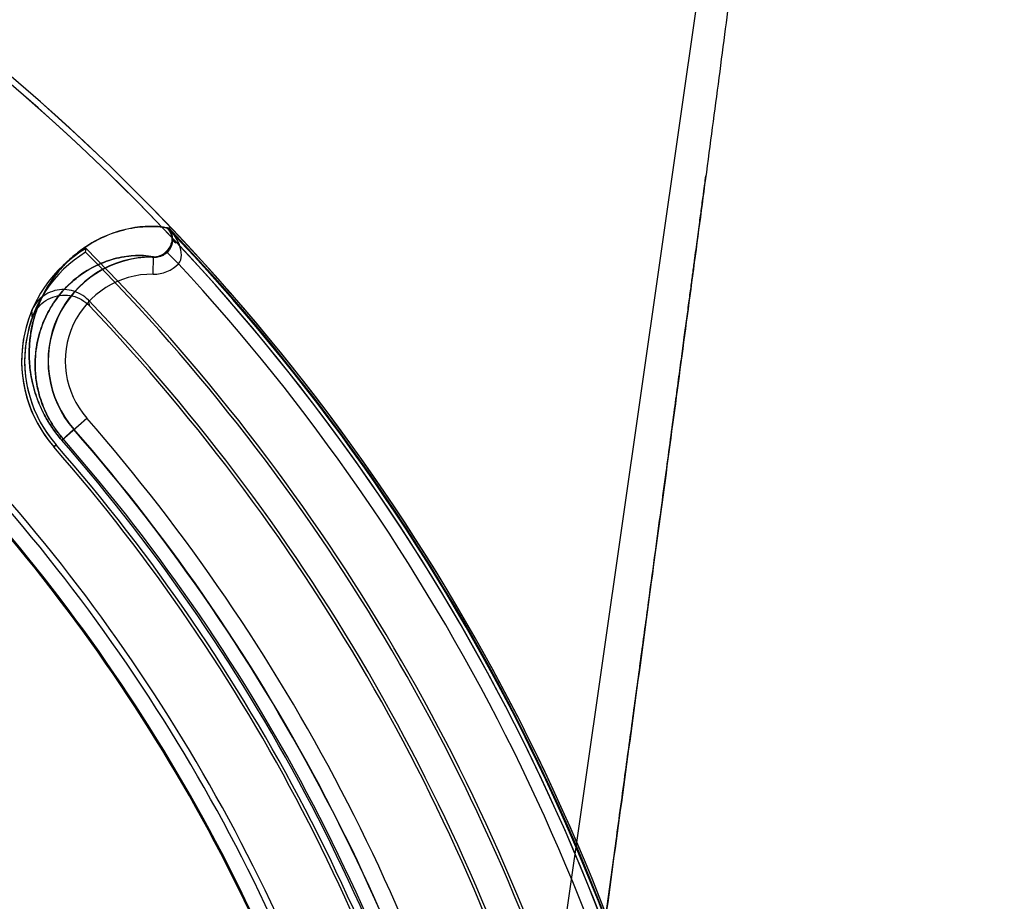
# Model space of a CAD drawing. Header units: millimetres. Extents: x 0 to 297, y 0 to 210.
# Tile 438 of 446: x 243.138 to 243.394, y 161.424 to 161.653. Entities that reach past the tile are written whole.
import ezdxf

# ---------------------------------------------------------------- set-up
doc = ezdxf.new("R2010")
doc.units = ezdxf.units.MM
doc.header["$LTSCALE"] = 16.335
doc.layers.get('0').update_dxf_attribs({"linetype": 'CONTINUOUS'})
for name, color, linetype in [('AXES_REF', 7, 'CONTINUOUS'), ('INTFCLR_1', 7, 'CONTINUOUS'), ('INTFCLR_144815', 7, 'CONTINUOUS'), ('INTFCLR_72935', 7, 'CONTINUOUS')]:
    doc.layers.add(name, color=color, linetype=linetype)

msp = doc.modelspace()

# ---------------------------------------------------------------- linework, layer by layer
at = {"color": 7, "linetype": 'Continuous'}
for radius in [8.7262453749, 8.7255, 8.6696226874]:
    msp.add_circle((241.415033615, 154.4105885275), radius, dxfattribs=at)
msp.add_arc((241.415033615, 154.4105885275), 8.64, 278.2771290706, 261.7228709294, dxfattribs=at)
at = {"layer": 'AXES_REF', "color": 9, "linetype": 'Continuous'}
msp.add_arc((241.415033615, 154.4105885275), 7.9600610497, 94.4118118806, 85.5881881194, dxfattribs=at)
at = {"layer": 'INTFCLR_1', "color": 9, "linetype": 'Continuous'}
for p, q in [((243.1767908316, 161.5987574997), (243.1771118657, 161.5987575)), ((243.1779843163, 161.5962152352), (243.1779896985, 161.5961789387)), ((243.1730647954, 161.5867324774), (243.1731202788, 161.5912314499)), ((243.1764451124, 161.5926047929), (243.1796620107, 161.5894652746)), ((243.1492592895, 161.5435849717), (243.1557894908, 161.5492947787)), ((243.1472315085, 161.5418119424), (243.1478242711, 161.5423302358))]:
    msp.add_line(p, q, dxfattribs=at)
at = {"layer": 'INTFCLR_1', "color": 6, "linetype": 'Continuous'}
msp.add_line((243.155494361, 161.5924489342), (243.1556190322, 161.5934412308), dxfattribs=at)
for centre, radius, start, end in [((242.7832852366, 161.2235885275), 0.5443949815, 16.9630954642, 50.66033312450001), ((242.7832852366, 161.2235885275), 0.5428080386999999, 16.9630954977, 50.6004938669), ((243.172786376, 161.5641563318), 0.0339458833, 120.3796132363, 221.1654492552), ((242.7832852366, 161.2235885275), 0.5248080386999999, 16.9630953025, 44.8084638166), ((243.172786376, 161.5641563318), 0.0331584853, 121.43264916, 221.1654492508), ((242.7832852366, 161.2235885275), 0.5240206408, 16.9630954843, 44.741095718), ((242.7832852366, 161.2235885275), 0.5394259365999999, 10.8985890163, 42.7086480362), ((242.7832852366, 161.2235885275), 0.4842364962, 13.9313763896, 41.16544924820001), ((242.7832852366, 161.2235885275), 0.4834490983, 13.9313766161, 41.16544924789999), ((242.7832852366, 161.2235885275), 0.4654490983, 13.9313761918, 41.1654492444), ((242.7832852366, 161.2235885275), 0.4638621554, 13.9313763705, 41.1654492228)]:
    msp.add_arc(centre, radius, start, end, dxfattribs=at)
at = {"layer": 'INTFCLR_1', "color": 9, "linetype": 'Continuous'}
for centre, radius, start, end in [((243.173522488, 161.5956624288), 0.0045012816, 7.0834723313, 43.44025121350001), ((242.7832852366, 161.2235885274), 0.5439220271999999, 4.2349584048, 43.61014177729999), ((243.172786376, 161.5641563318), 0.0270771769, 89.29343788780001, 221.165449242), ((243.1731824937, 161.595779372), 0.0090474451, 269.2546319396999, 315.7407849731), ((243.172786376, 161.5641563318), 0.0225778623, 89.29343784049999, 221.1654491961), ((242.7832852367, 161.2235885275), 0.4948171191, 13.9313763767, 41.1654492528), ((242.7832852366, 161.2235885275), 0.4903178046, 13.931376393, 41.1654492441), ((242.7832852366, 161.2235885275), 0.4861427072, 13.9313770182, 41.165449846), ((242.7832852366, 161.2235885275), 0.4866235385, 13.9313763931, 41.1654492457), ((242.7832852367, 161.2235885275), 0.459427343, 13.9313770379, 41.16544983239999), ((242.7832852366, 161.2235885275), 0.4597294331, 13.9313763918, 41.1654492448)]:
    msp.add_arc(centre, radius, start, end, dxfattribs=at)
for points, knots in [([(243.1767908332, 161.5987575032), (243.1763268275, 161.5988595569), (243.1751936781, 161.5990426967), (243.1732519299, 161.5991889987), (243.1708690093, 161.5991589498), (243.1670675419, 161.5987617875), (243.1617069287, 161.5973589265), (243.1563276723, 161.5945930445), (243.1520260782, 161.5912924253), (243.149372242, 161.5886224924), (243.1473598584, 161.5861116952), (243.1458917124, 161.5839634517), (243.1445267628, 161.5815769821), (243.1432958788, 161.5789293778), (243.1422387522, 161.575993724), (243.1414060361, 161.5727335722), (243.140968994, 161.5697781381), (243.1408046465, 161.5672160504), (243.1407921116, 161.5643311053), (243.1410824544, 161.5612527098), (243.1417363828, 161.5580108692), (243.1423569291, 161.5558281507), (243.1429996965, 161.5540056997), (243.1437920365, 161.5520415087), (243.144767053, 161.5500472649), (243.1459320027, 161.5480551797), (243.1472817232, 161.5460028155), (243.1484332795, 161.5445296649), (243.1492592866, 161.5435849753)], [0, 0, 0, 0, 0.0179065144, 0.0431941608, 0.0733070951, 0.1075990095, 0.1870720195, 0.2806075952, 0.3333631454, 0.3909696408, 0.4219718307, 0.4545503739, 0.4889358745, 0.5254770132, 0.5644582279, 0.6063689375, 0.6520975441, 0.6768242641, 0.7030842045, 0.7607811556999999, 0.7929423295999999, 0.8276426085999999, 0.8462017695, 0.8657584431, 0.9074484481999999, 0.9297127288, 0.9527031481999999, 1, 1, 1, 1]), ([(243.1798947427, 161.5943469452), (243.1794370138, 161.5955603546), (243.1785317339, 161.597090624), (243.1774129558, 161.598427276), (243.1771118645, 161.5987575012)], [0, 0, 0, 0, 0.7437236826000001, 1, 1, 1, 1]), ([(243.1771118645, 161.5987575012), (243.1775248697, 161.5982400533), (243.1779020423, 161.597362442), (243.1779852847, 161.5964603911), (243.1779894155, 161.5962175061)], [0, 0, 0, 0, 0.7315746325, 1, 1, 1, 1]), ([(243.1779924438, 161.5961801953), (243.1779842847, 161.5958935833), (243.17784342, 161.594583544), (243.177163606, 161.5933399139), (243.1764451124, 161.5926047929)], [0, 0, 0, 0, 0.2181012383, 1, 1, 1, 1]), ([(243.179662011, 161.5894652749), (243.1801775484, 161.5900553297), (243.1806173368, 161.5918518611), (243.1802041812, 161.5935022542), (243.1798947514, 161.5943469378)], [0, 0, 0, 0, 0.4655310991, 1, 1, 1, 1]), ([(243.1731203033, 161.591231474), (243.172268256, 161.5914187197), (243.1707146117, 161.5915953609), (243.1683795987, 161.5916080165), (243.165120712, 161.5913160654), (243.160511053, 161.5901710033), (243.1558707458, 161.5878453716), (243.152148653, 161.5850432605), (243.149846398, 161.5827651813), (243.1480972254, 161.5806168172), (243.1468188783, 161.5787750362), (243.1456283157, 161.5767257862), (243.1445523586, 161.5744490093), (243.1436255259, 161.5719211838), (243.1428918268, 161.5691104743), (243.1424911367, 161.5664855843), (243.142382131, 161.5647979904), (243.1423620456, 161.5641563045)], [0, 0, 0, 0, 0.0566273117, 0.100948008, 0.1514589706, 0.268688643, 0.4069476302, 0.4850504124, 0.5704227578, 0.6164029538, 0.6647454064, 0.7157944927, 0.7700703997, 0.8279984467, 0.8903090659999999, 0.9583269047, 1, 1, 1, 1]), ([(243.1731202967, 161.5912314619), (243.1734283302, 161.5912271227), (243.1746473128, 161.5913235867), (243.1758082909, 161.5919545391), (243.1764451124, 161.5926047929)], [0, 0, 0, 0, 0.2528818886, 1, 1, 1, 1]), ([(243.1423620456, 161.5641563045), (243.1423455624, 161.5636297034), (243.1423371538, 161.5617789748), (243.1425724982, 161.5591921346), (243.1431299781, 161.5563876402), (243.1437838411, 161.5540666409), (243.1447104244, 161.5516042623), (243.1457380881, 161.5494947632), (243.1467441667, 161.5477702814), (243.1479106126, 161.5459937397), (243.148906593, 161.5447188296), (243.1496212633, 161.543901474)], [0, 0, 0, 0, 0.0717786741, 0.2520560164, 0.3525752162, 0.461049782, 0.5801914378, 0.7105551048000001, 0.7801809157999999, 0.8520804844, 1, 1, 1, 1])]:
    msp.add_open_spline(points, degree=3, knots=knots, dxfattribs=at)
msp.add_open_spline([(243.1779951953, 161.5961814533), (243.1781155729, 161.5956571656), (243.1784312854, 161.5950634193), (243.1789323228, 161.5948676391)], degree=3, dxfattribs=at)
at = {"layer": 'INTFCLR_144815', "color": 9, "linetype": 'Continuous'}
msp.add_line((243.3513326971, 161.9152143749), (243.1881224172, 160.7740740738), dxfattribs=at)
at = {"layer": 'INTFCLR_144815', "color": 7, "linetype": 'Continuous'}
for points, knots in [([(243.3513326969, 161.9152143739), (243.3516979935, 161.9152215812), (243.3518975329, 161.9141590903), (243.3520316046, 161.9131961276), (243.3520959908, 161.9120472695), (243.3521277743, 161.9107674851), (243.3521256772, 161.9093626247), (243.3520935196, 161.9077661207), (243.3520379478, 161.9061213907), (243.3519710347, 161.9046226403), (243.3519014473, 161.9032722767), (243.3518319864, 161.9020406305), (243.351745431, 161.9006263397), (243.351646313, 161.8991231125), (243.3515359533, 161.8975485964), (243.3514138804, 161.8958929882), (243.351269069, 161.8940196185), (243.3510969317, 161.89189107), (243.3509024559, 161.889585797), (243.3506830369, 161.887079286), (243.3504353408, 161.8843432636), (243.3501573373, 161.8813690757), (243.3498449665, 161.8781210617), (243.3494898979, 161.8745245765), (243.3490873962, 161.8705505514), (243.3486390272, 161.86622612), (243.348137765, 161.8614927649), (243.3475555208, 161.8561053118), (243.3469101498, 161.8502516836), (243.3461916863, 161.8438499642), (243.3453860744, 161.8367875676), (243.3444482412, 161.8286979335), (243.343389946, 161.8197102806), (243.3421846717, 161.8096199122), (243.3408188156, 161.7983411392), (243.339238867, 161.7854656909), (243.3374436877, 161.7710172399), (243.335393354, 161.7547070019), (243.3330668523, 161.7364005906), (243.3304943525, 161.7163628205), (243.3276781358, 161.6946250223), (243.3246668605, 161.6715699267), (243.3214370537, 161.6470216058), (243.3180372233, 161.6213492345), (243.3144762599, 161.5946169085), (243.3107762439, 161.5669849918), (243.3069096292, 161.538243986), (243.3028510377, 161.5082054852), (243.2986281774, 161.4770757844), (243.2942976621, 161.4452692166), (243.2898766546, 161.4129057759), (243.2853271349, 161.3797039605), (243.2805814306, 161.3451712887), (243.2773455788, 161.3216911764), (243.2756862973, 161.3096670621)], [0, 0, 0, 0, 0.0017950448, 0.0035513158, 0.0054803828, 0.007243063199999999, 0.0098972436, 0.012360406, 0.0150941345, 0.0179803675, 0.0197314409, 0.0217371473, 0.0240410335, 0.0266927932, 0.0291384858, 0.0317955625, 0.0348488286, 0.0383697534, 0.04228720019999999, 0.0462147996, 0.0507312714, 0.0557841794, 0.06089060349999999, 0.0667623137, 0.0735395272, 0.0805147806, 0.08812203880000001, 0.0969244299, 0.1071373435, 0.1170550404, 0.1285733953, 0.1420597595, 0.1570654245, 0.1730346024, 0.1919859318, 0.2128826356, 0.236765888, 0.2635166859, 0.2936451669, 0.3274283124, 0.3627698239, 0.4013350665, 0.4416596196, 0.4844146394, 0.5285641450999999, 0.5741551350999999, 0.6213813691, 0.6710402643, 0.7230746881, 0.7757217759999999, 0.8287470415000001, 0.8835523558, 0.9403659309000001, 1, 1, 1, 1]), ([(243.2756862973, 161.3096670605), (243.2771981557, 161.3206191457), (243.2800327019, 161.3411873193), (243.2840236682, 161.3702054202), (243.2875313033, 161.3957694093), (243.2906323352, 161.4184185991), (243.2933938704, 161.4386295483), (243.2958573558, 161.4566938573), (243.2980836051, 161.4730473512), (243.3001213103, 161.4880422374), (243.3019812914, 161.5017539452), (243.3036534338, 161.5141020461), (243.305132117, 161.5250387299), (243.3064504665, 161.5348034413), (243.307627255, 161.5435315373), (243.3086739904, 161.5513058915), (243.3096072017, 161.5582454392), (243.3104447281, 161.5644802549), (243.3111911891, 161.5700426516), (243.3118696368, 161.5751026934), (243.3124752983, 161.5796234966), (243.3130171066, 161.5836706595), (243.3135079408, 161.587339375), (243.3139533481, 161.5906705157), (243.3143597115, 161.5937113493), (243.3147260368, 161.5964538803), (243.3150613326, 161.5989652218), (243.3153685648, 161.6012673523), (243.3156491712, 161.6033707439), (243.3159156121, 161.6053686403), (243.3161646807, 161.6072369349), (243.3163738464, 161.6088064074), (243.3165912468, 161.6104380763), (243.3167403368, 161.6115573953), (243.316838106, 161.612291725)], [0, 0, 0, 0, 0.1086009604, 0.2039477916, 0.2877238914, 0.3620651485, 0.4285031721, 0.4880977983, 0.5411506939, 0.5906228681, 0.6367442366, 0.6770723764, 0.71302358, 0.7451511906, 0.7738599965, 0.7995341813, 0.8222066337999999, 0.8426397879, 0.8613279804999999, 0.8773350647, 0.8927886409, 0.9061319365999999, 0.9174444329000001, 0.9291470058, 0.9391444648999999, 0.9475796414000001, 0.9563257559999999, 0.9640319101, 0.9703936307, 0.9771701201, 0.9838307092, 0.9889079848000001, 0.9927231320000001, 1, 1, 1, 1])]:
    msp.add_open_spline(points, degree=3, knots=knots, dxfattribs=at)
at = {"layer": 'INTFCLR_72935', "color": 6, "linetype": 'Continuous'}
for p, q in [((243.1767907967, 161.5987574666), (243.1768396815, 161.5987574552)), ((243.172786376, 161.5911563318), (243.1734385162, 161.5911563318))]:
    msp.add_line(p, q, dxfattribs=at)
at = {"layer": 'INTFCLR_72935', "color": 9, "linetype": 'Continuous'}
for p, q in [((243.1734385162, 161.5911563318), (243.1735531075, 161.5911563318)), ((243.1492592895, 161.5435849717), (243.1524604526, 161.5463839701)), ((243.1478242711, 161.5423302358), (243.1472315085, 161.5418119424))]:
    msp.add_line(p, q, dxfattribs=at)
at = {"layer": 'INTFCLR_72935', "color": 6, "linetype": 'Continuous'}
for centre, radius, start, end in [((242.7832852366, 161.2235885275), 0.5443949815, 16.876440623, 50.6603330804), ((242.7832852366, 161.2235885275), 0.5428080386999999, 16.8240833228, 50.6004938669), ((242.7832852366, 161.2235885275), 0.5437250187, 9.9390037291, 43.6299210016), ((243.172786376, 161.5641563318), 0.027, 89.99999995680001, 221.1654493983), ((242.7832852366, 161.2235885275), 0.5158080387, 15.8953234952, 43.69894359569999), ((242.7832852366, 161.2235885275), 0.5150206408, 15.8671093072, 43.5585188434), ((243.172786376, 161.5641563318), 0.0339458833, 157.4146280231, 221.1654492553), ((243.172786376, 161.5641563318), 0.0331584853, 160.3078697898, 221.1654491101), ((242.7832852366, 161.2235885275), 0.4903949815, 13.931376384, 41.1654492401), ((242.7832852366, 161.2235885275), 0.4842364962, 13.9313763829, 41.16544925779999), ((242.7832852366, 161.2235885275), 0.4834490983, 13.9313766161, 41.16544924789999), ((242.7832852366, 161.2235885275), 0.4654490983, 13.9313761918, 41.1654492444), ((242.7832852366, 161.2235885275), 0.4638621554, 13.9313763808, 41.1654492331)]:
    msp.add_arc(centre, radius, start, end, dxfattribs=at)
at = {"layer": 'INTFCLR_72935', "color": 9, "linetype": 'Continuous'}
for centre, radius, start, end in [((243.2174922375, 161.5918679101), 0.0624372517, 191.00931727, 192.3753013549), ((243.2164629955, 161.581217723), 0.0751269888, 183.0704939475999, 184.4951920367), ((242.7832852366, 161.2235885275), 0.4861427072, 13.9313770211, 41.16544983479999), ((242.7832852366, 161.2235885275), 0.4866235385, 13.9313763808, 41.1654492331), ((242.7832852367, 161.2235885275), 0.459427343, 13.9313770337, 41.16544984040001), ((242.7832852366, 161.2235885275), 0.4597294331, 13.9313763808, 41.1654492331)]:
    msp.add_arc(centre, radius, start, end, dxfattribs=at)
for points, knots in [([(243.1492592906, 161.5435849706), (243.1484256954, 161.5445383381), (243.1472637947, 161.5460262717), (243.1459058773, 161.548096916), (243.1447379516, 161.550101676), (243.1437628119, 161.5521059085), (243.1429712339, 161.5540809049), (243.1423297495, 161.5559141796), (243.1417124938, 161.5581084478), (243.1410676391, 161.5613577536), (243.1407276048, 161.5650878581), (243.1408546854, 161.5685962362), (243.141171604, 161.5711486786), (243.1415847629, 161.5734492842), (243.1422733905, 161.5761052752), (243.143644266, 161.5798722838), (243.1457556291, 161.5839458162), (243.1483379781, 161.587430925), (243.1505244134, 161.5897820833), (243.1526732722, 161.5917913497), (243.1563690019, 161.594619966), (243.1617577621, 161.5973784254), (243.1671157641, 161.5987704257), (243.1709039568, 161.5991606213), (243.1732729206, 161.599187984), (243.1752027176, 161.5990413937), (243.1763290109, 161.5988590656), (243.1767908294, 161.5987575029)], [0, 0, 0, 0, 0.0477350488, 0.0709666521, 0.0933033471, 0.1351553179, 0.1548227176, 0.1734822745, 0.2083454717, 0.2406351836, 0.2982509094, 0.34906427, 0.3726394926, 0.3951558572, 0.4371338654, 0.4758712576, 0.5460841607, 0.609208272, 0.6387165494, 0.6670178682, 0.7200132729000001, 0.8136948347, 0.8930024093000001, 0.927134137, 0.9570615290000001, 0.9821765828, 1, 1, 1, 1]), ([(243.1735351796, 161.5911563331), (243.1740356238, 161.5911563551), (243.1750488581, 161.5913282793), (243.1763980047, 161.5920788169), (243.1774999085, 161.5933241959), (243.1780849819, 161.5949522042), (243.1780002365, 161.5969410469), (243.1773305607, 161.5981877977), (243.1767907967, 161.5987574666)], [0, 0, 0, 0, 0.1442827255, 0.2897875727, 0.4369559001, 0.6147173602, 0.7737427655, 1, 1, 1, 1]), ([(243.1496212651, 161.543901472), (243.1489000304, 161.5447263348), (243.1478951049, 161.5460140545), (243.1467216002, 161.5478063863), (243.1457129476, 161.549541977), (243.1443363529, 161.5523809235), (243.1432778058, 161.5556105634), (243.1425600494, 161.5592827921), (243.142276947, 161.5625081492), (243.14239918, 161.5655394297), (243.1426830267, 161.5677431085), (243.1430494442, 161.569727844), (243.143655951, 161.5720172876), (243.1448574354, 161.5752600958), (243.1467004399, 161.5787599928), (243.1489478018, 161.5817463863), (243.1508466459, 161.5837552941), (243.1527095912, 161.5854675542), (243.1559064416, 161.5878681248), (243.1605548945, 161.5901873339), (243.1651619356, 161.5913226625), (243.1684097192, 161.5916092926), (243.1708382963, 161.5915918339), (243.1724934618, 161.5913960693), (243.1734385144, 161.5911563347)], [0, 0, 0, 0, 0.04795055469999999, 0.07128630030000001, 0.0937221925, 0.1357564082, 0.2091724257, 0.2415870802, 0.2994084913, 0.3503818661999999, 0.3740235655, 0.3965982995, 0.4386705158, 0.4774766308, 0.5477632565, 0.6108913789, 0.6403792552, 0.6686464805, 0.7215367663, 0.81488531, 0.89374749, 0.9276389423, 0.957332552, 1, 1, 1, 1])]:
    msp.add_open_spline(points, degree=3, knots=knots, dxfattribs=at)
at = {"layer": 'INTFCLR_72935', "color": 6, "linetype": 'Continuous'}
for points, knots in [([(243.1768397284, 161.5987574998), (243.1771954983, 161.5983843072), (243.1777789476, 161.5975118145), (243.1781565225, 161.5959984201), (243.1780083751, 161.5944493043), (243.17734285, 161.5930302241), (243.1759572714, 161.5916250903), (243.1744825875, 161.5911563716), (243.1735712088, 161.5911563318)], [0, 0, 0, 0, 0.148471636, 0.2952440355, 0.4408513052, 0.5880172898, 0.7375611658, 1, 1, 1, 1]), ([(243.1562040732, 161.5799443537), (243.1556146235, 161.5805612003), (243.1542575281, 161.581631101), (243.151868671, 161.5825955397), (243.1493165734, 161.5828498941), (243.1468035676, 161.5823784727), (243.1445201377, 161.5812186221), (243.1426469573, 161.5794604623), (243.1417702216, 161.5779781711), (243.1414438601, 161.5771935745)], [0, 0, 0, 0, 0.1441331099, 0.2873927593, 0.4296311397, 0.5715340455, 0.7135603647, 0.8564468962, 1, 1, 1, 1]), ([(243.1415671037, 161.575329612), (243.1418626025, 161.5761552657), (243.1426954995, 161.5777250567), (243.1445562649, 161.5796087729), (243.1468688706, 161.5808705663), (243.1494381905, 161.5814099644), (243.1520586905, 161.5811857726), (243.1545131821, 161.5802147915), (243.1559040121, 161.5791194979), (243.1565057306, 161.5784867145)], [0, 0, 0, 0, 0.144283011, 0.2875918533, 0.4297619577, 0.5715389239, 0.7134555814, 0.8563321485, 1, 1, 1, 1])]:
    msp.add_open_spline(points, degree=3, knots=knots, dxfattribs=at)

doc.saveas('drawing.dxf')
